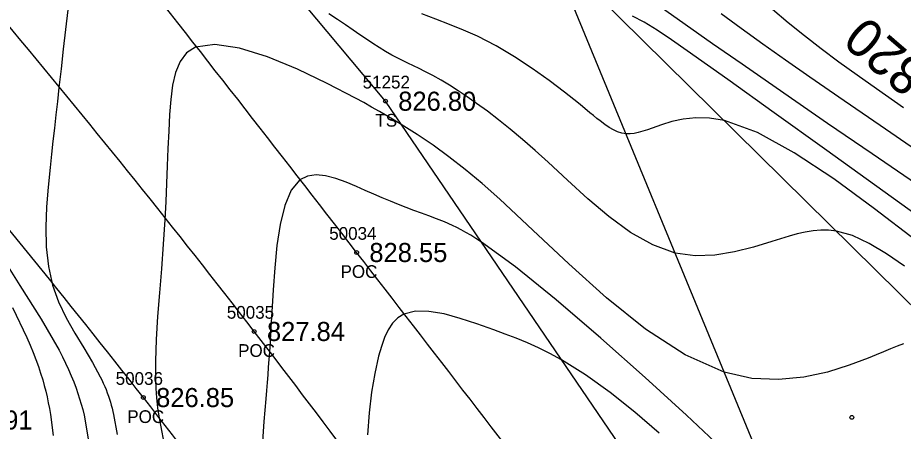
# Model space of a CAD drawing. Extents: x 1378535 to 1380697, y 997729 to 1000024.
# Drawn here: x 1380330.9 to 1380400.5, y 998323.6 to 998356.1 of the extents above; entities that cross this region are included whole.
import ezdxf

# ---------------------------------------------------------------- set-up
doc = ezdxf.new("R2010")
doc.units = 0
for name, color, linetype in [('RD_DTM_BkLn1', 7, 'Continuous'), ('RD_DTM_BkLn2', 7, 'Continuous'), ('RD_DTM_BkLn_txCode', 7, 'Continuous'), ('RD_DTM_Major1', 7, 'Continuous'), ('RD_DTM_Major1_Lbl', 7, 'Continuous'), ('RD_DTM_Minor1', 7, 'Continuous'), ('RD_EX_Road', 7, 'Continuous'), ('RD_EX_Road_txCode', 7, 'Continuous'), ('RD_EX_TX_H2O_ELEV', 7, 'Continuous'), ('RD_EX_TX_Misc_ELEV', 7, 'Continuous'), ('RD_EX_TX_Road_ELEV', 7, 'Continuous'), ('RD_HC_Survey_ELEV', 7, 'Continuous'), ('RD_HC_Survey_txCode', 7, 'Continuous'), ('RD_SMD_Locator', 7, 'Continuous')]:
    doc.layers.add(name, color=color, linetype=linetype)

msp = doc.modelspace()

# ---------------------------------------------------------------- linework, layer by layer
at = {"layer": 'RD_DTM_BkLn1'}
msp.add_spline([(1380561.34, 997899.221), (1380543.703, 997960.783), (1380525.014, 998016.596), (1380501.317, 998075.31), (1380476.746, 998129.121), (1380448.822, 998181.196), (1380418.354, 998233.119), (1380383.215, 998285.146), (1380349.465, 998331.418), (1380310.818, 998378.028), (1380271.622, 998420.471), (1380231.531, 998459.847)], degree=3, dxfattribs=at)
at = {"layer": 'RD_DTM_BkLn2'}
for points in [[(1380445.271, 998223.722), (1380425.521, 998250.003), (1380406.53, 998278.614), (1380381.948, 998317.017), (1380359.789, 998349.512), (1380336.158, 998377.728), (1380301.941, 998417.998), (1380296.537, 998439.368), (1380254.318, 998483.533), (1380245.588, 998494.96), (1380223.313, 998517.04), (1380192.013, 998537.137)], [(1380445.509, 998223.651), (1380447.14, 998232.339), (1380431.337, 998254.08), (1380415.036, 998284.512), (1380389.219, 998321.441), (1380372.693, 998361.546)], [(1380487.557, 998242.26), (1380458.227, 998274.773), (1380401.999, 998332.654), (1380372.693, 998361.546)]]:
    msp.add_lwpolyline(points, dxfattribs=at)
at = {"layer": 'RD_DTM_Major1'}
for points in [[(1380401.467, 998338.58), (1380398.258, 998341.056), (1380395.047, 998343.405), (1380391.938, 998345.456), (1380389.036, 998347.041), (1380386.443, 998347.991), (1380385.266, 998348.186), (1380384.191, 998348.212), (1380383.21, 998348.106), (1380382.318, 998347.91), (1380381.507, 998347.662), (1380380.386, 998347.268), (1380380.021, 998347.147), (1380379.673, 998347.048), (1380379.34, 998346.976), (1380379.021, 998346.937), (1380378.712, 998346.938), (1380378.373, 998346.993), (1380378.04, 998347.101), (1380377.709, 998347.257), (1380377.375, 998347.455), (1380377.033, 998347.691), (1380376.679, 998347.96), (1380376.421, 998348.164), (1380376.153, 998348.381), (1380375.873, 998348.61), (1380375.277, 998349.101), (1380374.958, 998349.362), (1380373.869, 998350.228), (1380372.652, 998351.147), (1380371.333, 998352.082), (1380369.939, 998352.997), (1380368.495, 998353.853), (1380367.028, 998354.613), (1380365.928, 998355.104), (1380364.83, 998355.545), (1380363.736, 998355.961), (1380362.648, 998356.377)], [(1380329.29, 998337.74), (1380331.034, 998335.023), (1380332.696, 998332.391), (1380334.116, 998329.937), (1380334.383, 998329.424), (1380334.632, 998328.921), (1380334.862, 998328.427), (1380335.076, 998327.939), (1380335.273, 998327.455), (1380335.454, 998326.971), (1380335.599, 998326.551), (1380335.733, 998326.129), (1380335.857, 998325.704), (1380335.972, 998325.272), (1380336.079, 998324.834), (1380336.177, 998324.387), (1380336.533, 998322.174)]]:
    msp.add_lwpolyline(points, dxfattribs=at)
at = {"layer": 'RD_DTM_Minor1'}
for points in [[(1380401.557, 998342.99), (1380398.077, 998345.367), (1380394.566, 998347.769), (1380391.12, 998350.137), (1380387.83, 998352.411), (1380385.517, 998354.023), (1380383.367, 998355.536), (1380381.403, 998356.935)], [(1380334.797, 998356.703), (1380334.613, 998355.155), (1380334.437, 998353.599), (1380334.268, 998352.065), (1380334.106, 998350.585), (1380333.984, 998349.492), (1380333.866, 998348.435), (1380333.75, 998347.401), (1380333.636, 998346.375), (1380333.522, 998345.343), (1380333.408, 998344.291), (1380333.254, 998342.767), (1380333.13, 998341.203), (1380333.07, 998339.623), (1380333.106, 998338.055), (1380333.271, 998336.524), (1380333.596, 998335.057), (1380334.071, 998333.74), (1380334.671, 998332.489), (1380335.348, 998331.29), (1380336.053, 998330.128), (1380336.738, 998328.989), (1380337.353, 998327.86), (1380337.476, 998327.608), (1380337.593, 998327.355), (1380337.704, 998327.101), (1380337.81, 998326.845), (1380337.909, 998326.586), (1380338.003, 998326.324), (1380338.08, 998326.094), (1380338.153, 998325.861), (1380338.222, 998325.624), (1380338.287, 998325.384), (1380338.349, 998325.139), (1380338.407, 998324.89), (1380338.687, 998323.329)], [(1380400.622, 998336.552), (1380399.195, 998337.53), (1380397.825, 998338.342), (1380396.512, 998338.947), (1380395.256, 998339.301), (1380394.636, 998339.374), (1380394.024, 998339.38), (1380393.414, 998339.326), (1380392.8, 998339.222), (1380392.174, 998339.077), (1380391.53, 998338.899), (1380390.176, 998338.483), (1380388.741, 998338.047), (1380387.245, 998337.664), (1380385.705, 998337.409), (1380384.141, 998337.354), (1380382.571, 998337.575), (1380380.804, 998338.215), (1380379.064, 998339.206), (1380377.361, 998340.45), (1380375.705, 998341.849), (1380374.106, 998343.306), (1380372.575, 998344.723), (1380371.548, 998345.646), (1380370.559, 998346.505), (1380369.605, 998347.302), (1380368.686, 998348.039), (1380367.801, 998348.719), (1380366.948, 998349.345), (1380366.217, 998349.857), (1380365.509, 998350.331), (1380364.823, 998350.766), (1380364.159, 998351.165), (1380363.514, 998351.529), (1380362.889, 998351.86), (1380362.433, 998352.087), (1380361.986, 998352.302), (1380361.548, 998352.509), (1380361.118, 998352.714), (1380360.696, 998352.923), (1380360.28, 998353.14), (1380359.783, 998353.421), (1380359.289, 998353.722), (1380358.794, 998354.042), (1380358.292, 998354.378), (1380357.778, 998354.731), (1380357.247, 998355.098), (1380356.655, 998355.505), (1380356.022, 998355.931), (1380355.335, 998356.376)], [(1380402.36, 998339.979), (1380394.316, 998345.763), (1380390.369, 998348.596), (1380386.707, 998351.213), (1380383.51, 998353.479), (1380382.273, 998354.343), (1380381.154, 998355.094), (1380380.141, 998355.719), (1380379.223, 998356.202)], [(1380401.556, 998345.646), (1380398.685, 998347.606), (1380395.866, 998349.539), (1380393.169, 998351.402), (1380391.26, 998352.733), (1380389.459, 998354.005), (1380387.768, 998355.221), (1380386.187, 998356.386)], [(1380400.527, 998348.995), (1380398.404, 998350.475), (1380396.891, 998351.547), (1380395.445, 998352.592), (1380394.061, 998353.621), (1380392.732, 998354.645), (1380391.452, 998355.674), (1380390.215, 998356.719)], [(1380400.544, 998330.442), (1380400.044, 998330.259), (1380399.522, 998330.053), (1380398.971, 998329.827), (1380398.387, 998329.584), (1380397.761, 998329.329), (1380396.254, 998328.758), (1380394.556, 998328.228), (1380392.696, 998327.825), (1380390.702, 998327.631), (1380388.604, 998327.732), (1380386.429, 998328.211), (1380383.355, 998329.574), (1380380.252, 998331.595), (1380377.182, 998334.051), (1380374.207, 998336.72), (1380371.389, 998339.38), (1380368.789, 998341.808), (1380367.387, 998343.046), (1380366.059, 998344.15), (1380364.781, 998345.144), (1380363.533, 998346.051), (1380362.29, 998346.892), (1380361.031, 998347.69), (1380360.468, 998348.033), (1380359.895, 998348.373), (1380359.307, 998348.714), (1380358.701, 998349.057), (1380358.075, 998349.404), (1380357.424, 998349.758), (1380355.213, 998350.91), (1380352.864, 998352.026), (1380350.516, 998352.988), (1380348.307, 998353.676), (1380346.373, 998353.971), (1380344.854, 998353.755), (1380344.149, 998353.303), (1380343.637, 998352.628), (1380343.281, 998351.769), (1380343.049, 998350.762), (1380342.904, 998349.645), (1380342.811, 998348.455), (1380342.738, 998347.145), (1380342.678, 998345.802), (1380342.624, 998344.429), (1380342.571, 998343.032), (1380342.51, 998341.618), (1380342.435, 998340.191), (1380342.307, 998338.266), (1380342.158, 998336.347), (1380342.006, 998334.45), (1380341.867, 998332.594), (1380341.759, 998330.796), (1380341.699, 998329.075), (1380341.692, 998328.361), (1380341.702, 998327.651), (1380341.731, 998326.932), (1380341.785, 998326.192), (1380341.867, 998325.417), (1380341.982, 998324.595), (1380342.474, 998321.991)], [(1380386.136, 998322.313), (1380383.451, 998324.835), (1380380.22, 998327.787), (1380376.719, 998330.896), (1380373.221, 998333.889), (1380370.003, 998336.496), (1380367.337, 998338.443), (1380366.901, 998338.726), (1380366.493, 998338.977), (1380366.109, 998339.199), (1380365.746, 998339.397), (1380365.401, 998339.575), (1380365.069, 998339.736), (1380364.42, 998340.027), (1380363.801, 998340.278), (1380363.202, 998340.503), (1380362.611, 998340.715), (1380362.017, 998340.927), (1380361.41, 998341.152), (1380360.805, 998341.391), (1380360.18, 998341.651), (1380359.535, 998341.926), (1380358.874, 998342.212), (1380358.196, 998342.506), (1380357.504, 998342.803), (1380356.686, 998343.14), (1380355.87, 998343.433), (1380355.078, 998343.641), (1380354.329, 998343.72), (1380353.644, 998343.63), (1380353.041, 998343.327), (1380352.368, 998342.514), (1380351.864, 998341.314), (1380351.5, 998339.829), (1380351.247, 998338.162), (1380351.073, 998336.413), (1380350.95, 998334.686), (1380350.896, 998333.805), (1380350.799, 998332.137), (1380350.753, 998331.342), (1380350.707, 998330.57), (1380350.659, 998329.818), (1380350.617, 998329.214), (1380350.573, 998328.615), (1380350.527, 998328.013), (1380350.479, 998327.404), (1380350.428, 998326.78), (1380350.374, 998326.134), (1380350.226, 998324.333), (1380350.081, 998322.388)], [(1380330.455, 998333.308), (1380331.588, 998330.951), (1380331.848, 998330.351), (1380332.084, 998329.774), (1380332.298, 998329.215), (1380332.492, 998328.671), (1380332.667, 998328.139), (1380332.826, 998327.615), (1380332.951, 998327.165), (1380333.065, 998326.717), (1380333.169, 998326.267), (1380333.264, 998325.813), (1380333.351, 998325.353), (1380333.43, 998324.885), (1380333.639, 998323.229)], [(1380381.314, 998323.411), (1380379.396, 998325.061), (1380377.447, 998326.617), (1380375.513, 998328.017), (1380373.643, 998329.196), (1380372.725, 998329.696), (1380371.829, 998330.135), (1380370.947, 998330.527), (1380370.072, 998330.882), (1380369.197, 998331.216), (1380368.313, 998331.54), (1380366.986, 998332.014), (1380365.665, 998332.447), (1380364.391, 998332.789), (1380363.202, 998332.992), (1380362.139, 998333.006), (1380361.242, 998332.783), (1380360.754, 998332.484), (1380360.344, 998332.07), (1380360, 998331.551), (1380359.71, 998330.938), (1380359.462, 998330.239), (1380359.244, 998329.467), (1380358.942, 998328.124), (1380358.69, 998326.638), (1380358.495, 998325.023), (1380358.362, 998323.296)]]:
    msp.add_lwpolyline(points, dxfattribs=at)
at = {"layer": 'RD_EX_Road'}
for points in [[(1380571.276, 997900.848), (1380553.838, 997963.229), (1380535.074, 998018.791), (1380510.809, 998079.184), (1380486.363, 998133.158), (1380458.393, 998185.941), (1380428.109, 998238.221), (1380392.689, 998291.143), (1380357.52, 998337.623), (1380319.367, 998385.164), (1380279.255, 998428.684), (1380239.596, 998468.129), (1380183.367, 998518.832)], [(1380551.892, 997897.33), (1380534.244, 997958.196), (1380514.831, 998013.467), (1380491.083, 998070.746), (1380467.518, 998124.397), (1380439.882, 998176.529), (1380409.174, 998228.123), (1380375.886, 998278.447), (1380340.748, 998326.222), (1380303.332, 998371.138), (1380263.981, 998413.97), (1380224.662, 998452.644), (1380168.713, 998504.787)]]:
    msp.add_spline(points, degree=3, dxfattribs=at)
at = {"layer": 'RD_SMD_Locator'}
for centre in [(1380359.789, 998349.512), (1380357.52, 998337.623), (1380349.465, 998331.418), (1380340.748, 998326.222), (1380396.467, 998324.663)]:
    msp.add_circle(centre, 0.15, dxfattribs=at)

# ---------------------------------------------------------------- texts
at = {"layer": 'RD_DTM_BkLn_txCode'}
for s, p in [('51252', (1380357.994, 998350.512)), ('TS', (1380358.994, 998347.512))]:
    msp.add_text(s, height=1, dxfattribs=at).set_placement(p)
at = {"layer": 'RD_DTM_Major1_Lbl'}
msp.add_text('820', height=3, rotation=139.40726, dxfattribs=at).set_placement((1380402.653, 998351.975))
at = {"layer": 'RD_EX_Road_txCode'}
for s, p in [('50034', (1380355.363, 998338.623)), ('POC', (1380356.252, 998335.623)), ('50036', (1380338.567, 998327.222)), ('POC', (1380339.48, 998324.222))]:
    msp.add_text(s, height=1, dxfattribs=at).set_placement(p)
at = {"layer": 'RD_EX_TX_H2O_ELEV'}
msp.add_text('EL=820.391', height=1.5, dxfattribs=at).set_placement((1380321.154, 998323.709))
at = {"layer": 'RD_EX_TX_Misc_ELEV'}
msp.add_text('826.80', height=1.5, dxfattribs=at).set_placement((1380360.789, 998348.762))
at = {"layer": 'RD_EX_TX_Road_ELEV'}
for s, p in [('828.55', (1380358.52, 998336.873)), ('826.85', (1380341.748, 998325.472))]:
    msp.add_text(s, height=1.5, dxfattribs=at).set_placement(p)
at = {"layer": 'RD_HC_Survey_ELEV'}
msp.add_text('827.84', height=1.5, dxfattribs=at).set_placement((1380350.465, 998330.668))
at = {"layer": 'RD_HC_Survey_txCode'}
for s, p in [('50035', (1380347.308, 998332.418)), ('POC', (1380348.197, 998329.418))]:
    msp.add_text(s, height=1, dxfattribs=at).set_placement(p)

doc.saveas('drawing.dxf')
